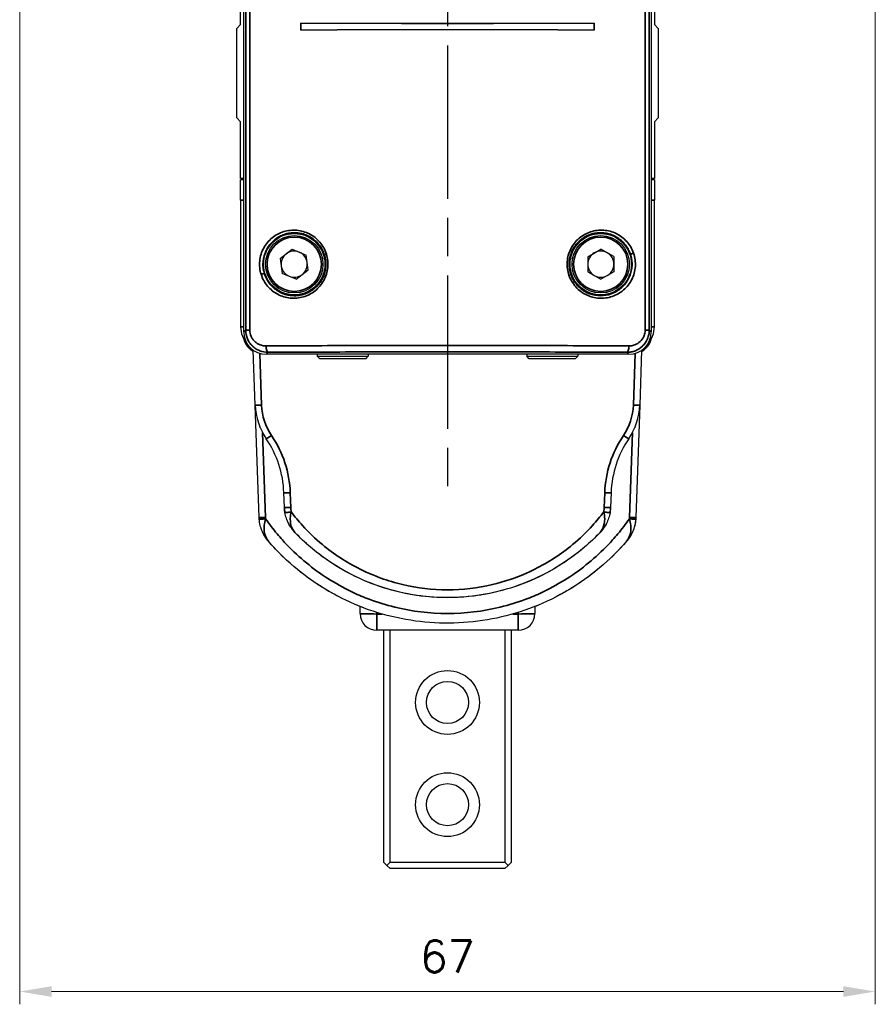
# Model space of a CAD drawing. Header units: millimetres. Extents: x 399 to 6233, y -1870 to 1602.
# Tile 404 of 656: x 4934 to 5001, y -350 to -273. Entities that reach past the tile are written whole.
import ezdxf

# ---------------------------------------------------------------- set-up
doc = ezdxf.new("R2010")
doc.units = ezdxf.units.MM
doc.linetypes.add('AM_ISO08W050', pattern=[18, 12, -1.5, 3, -1.5])
for name, color, linetype, lineweight in [('AM_5', 3, 'Continuous', 25), ('AM_7', 4, 'AM_ISO08W050', 25), ('可見 (ISO)', 7, 'Continuous', 25), ('窄部可見 (ISO)', 7, 'Continuous', 35)]:
    doc.layers.add(name, color=color, linetype=linetype, lineweight=lineweight)
doc.layers.add('S40', color=7, linetype='Continuous')
doc.styles.add('尺寸標註', font='romans.shx', dxfattribs={"bigfont": 'CHINESET.SHX'})
doc.dimstyles.new('CNS1$0', dxfattribs={"dimtxt": 2.5, "dimasz": 2.5, "dimexe": 1, "dimexo": 1, "dimgap": 1.5, "dimtad": 1, "dimtoh": 1, "dimdec": 1, "dimdsep": 46, "dimtxsty": '尺寸標註', "dimcen": 0, "dimclrd": 2, "dimclre": 2, "dimclrt": 1, "dimadec": 0, "dimazin": 2, "dimtp": 0.1, "dimtm": 0.1, "dimtfac": 0.71, "dimtdec": 1, "dimtmove": 0, "dimatfit": 0, "dimfxl": 0, "dimlwd": 13, "dimlwe": 13, "dimarcsym": 0})

# ---------------------------------------------------------------- blocks, each defined once
blk = doc.blocks.new('*D248')
at = {"layer": 'AM_5', "color": 2, "lineweight": 13}
for p, q in [((4933.764, -235.444), (4933.764, -350.069)), ((5000.764, -235.444), (5000.764, -350.069)), ((4936.264, -349.069), (4998.264, -349.069))]:
    blk.add_line(p, q, dxfattribs=at)
at = {"layer": 'AM_5', "color": 2, "lineweight": -2}
for points in [[(4936.264, -348.653), (4936.264, -349.486), (4933.764, -349.069)], [(4998.264, -348.653), (4998.264, -349.486), (5000.764, -349.069)]]:
    blk.add_solid(points, dxfattribs=at)
at = {"layer": 'Defpoints', "color": 0, "lineweight": -2}
for p in [(4933.764, -234.444), (5000.764, -234.444), (5000.764, -349.069)]:
    blk.add_point(p, dxfattribs=at)
at = {"layer": 'AM_5', "color": 1, "insert": (4967.264, -346.319), "char_height": 2.5, "attachment_point": 5, "style": '尺寸標註'}
blk.add_mtext('67', dxfattribs=at)
blk = doc.blocks.new('S40-左視-02')
at = {"layer": '可見 (ISO)'}
for p, q in [((-15.95, -22.845), (-15.95, 34.605)), ((15.95, 34.605), (15.95, -22.845)), ((-16.2, 1.205), (-16.2, 27.533)), ((16.2, 27.533), (16.2, 1.205)), ((-16.5, 0.905), (-16.2, 1.205)), ((-16.5, -6.095), (-16.5, 0.905)), ((-11.487, 1.334), (-11.483, 1.331)), ((-11.487, 0.773), (-11.487, 1.334)), ((-11.487, 0.773), (-11.483, 0.776)), ((-11.483, 1.331), (-11.483, 0.776)), ((11.487, 1.334), (11.483, 1.331)), ((11.483, 0.776), (11.483, 1.331)), ((11.487, 0.773), (11.483, 0.776)), ((11.487, 1.334), (11.487, 0.773)), ((16.2, 1.205), (16.5, 0.905)), ((16.5, 0.905), (16.5, -6.095)), ((-16.2, -6.395), (-16.5, -6.095)), ((16.5, -6.095), (16.2, -6.395)), ((-16.2, -10.845), (-16.2, -6.395)), ((16.2, -6.395), (16.2, -10.845)), ((-15.95, -10.845), (-16.2, -10.845)), ((-15.95, -10.945), (-16.2, -10.945)), ((-16.2, -12.545), (-16.2, -10.945)), ((-16.013, -10.945), (-16.013, -10.845)), ((16.2, -10.845), (15.95, -10.845)), ((16.2, -10.945), (15.95, -10.945)), ((16.013, -10.945), (16.013, -10.845)), ((16.2, -10.945), (16.2, -12.545)), ((-16.2, -12.545), (-16.2, -22.445)), ((16.2, -22.445), (16.2, -12.545)), ((-14.1, -15.845), (-14.099, -15.845)), ((-13.771, -15.845), (-13.771, -15.845)), ((-14.621, -16.846), (-14.621, -16.846)), ((-14.5, -16.499), (-14.5, -16.499)), ((-13.091, -17.094), (-12.155, -16.374)), ((-12.155, -16.374), (-11.064, -16.825)), ((-10.909, -17.996), (-11.064, -16.825)), ((10.977, -16.956), (11.998, -16.364)), ((13.022, -16.953), (11.998, -16.364)), ((13.022, -16.953), (13.023, -18.134)), ((-13.091, -17.094), (-12.936, -18.264)), ((10.977, -16.956), (10.978, -18.137)), ((-11.845, -18.715), (-12.936, -18.264)), ((-11.845, -18.715), (-10.909, -17.996)), ((10.978, -18.137), (12.002, -18.726)), ((13.023, -18.134), (12.002, -18.726)), ((-14.5, -18.591), (-14.5, -18.591)), ((-15.054, -28.569), (-15.204, -24.278)), ((14.2, -24.595), (-14.2, -24.595)), ((-10.2, -24.595), (-10.2, -24.745)), ((-6.2, -24.595), (-6.2, -24.745)), ((6.2, -24.595), (6.2, -24.745)), ((10.2, -24.595), (10.2, -24.745)), ((15.204, -24.278), (15.054, -28.569)), ((-10.2, -24.745), (-6.2, -24.745)), ((-10, -24.945), (-10.2, -24.745)), ((-6.4, -24.945), (-10, -24.945)), ((-6.4, -24.945), (-6.2, -24.745)), ((6.2, -24.745), (10.2, -24.745)), ((6.4, -24.945), (6.2, -24.745)), ((10, -24.945), (6.4, -24.945)), ((10, -24.945), (10.2, -24.745)), ((-14.747, -37.377), (-15.054, -28.569)), ((15.054, -28.569), (14.747, -37.377)), ((-12.773, -36.575), (-12.814, -35.423)), ((12.814, -35.423), (12.773, -36.575)), ((-6.844, -44.895), (-6.844, -44.335)), ((-6.561, -44.444), (-6.561, -44.444)), ((6.561, -44.444), (6.561, -44.444)), ((6.844, -44.335), (6.844, -44.895)), ((5.544, -46.195), (-5.544, -46.195)), ((-5, -46.195), (-5, -64.345)), ((-4.5, -64.345), (-4.5, -46.195)), ((4.5, -46.195), (4.5, -64.345)), ((5, -64.345), (5, -46.195)), ((-5, -64.345), (-4.75, -64.595)), ((-4.75, -64.595), (-4.5, -64.345)), ((-4.75, -64.595), (-4.5, -64.845)), ((-4.5, -64.345), (4.5, -64.345)), ((4.5, -64.345), (4.75, -64.595)), ((4.5, -64.845), (4.75, -64.595)), ((4.75, -64.595), (5, -64.345)), ((4.5, -64.845), (-4.5, -64.845))]:
    blk.add_line(p, q, dxfattribs=at)
for centre, radius in [((-12, -17.545), 2.4), ((-12, -17.545), 2.25), ((12, -17.545), 2.4), ((12, -17.545), 2.25), ((0, -51.845), 2.5), ((0, -51.845), 1.65), ((0, -59.845), 2.5), ((0, -59.845), 1.65)]:
    blk.add_circle(centre, radius, dxfattribs=at)
for centre, radius, start, end in [((-12.5, -13.345), 2.25, 304.43839, 304.44342), ((-12.5, -13.345), 2.5, 308.24153, 308.24221), ((12.5, -13.345), 2.5, 231.75781, 231.75846), ((12.5, -13.345), 2.25, 290.5104, 290.51128), ((-12, -17.545), 1.022, 127.54789, 187.54789), ((-12, -17.545), 1.022, 67.54789, 127.54789), ((-12, -17.545), 1.022, 7.54789, 67.54789), ((12, -17.545), 1.022, 120.0782, 180.0782), ((12, -17.545), 1.022, 60.0782, 120.0782), ((12, -17.545), 1.023, 0.0782, 60.0782), ((-12, -17.545), 1.022, 187.54789, 247.54789), ((-12, -17.545), 1.022, 307.54789, 7.54789), ((12, -17.545), 1.022, 180.0782, 240.0782), ((12, -17.545), 1.022, 300.0782, 0.0782), ((-12, -17.545), 1.022, 247.54789, 307.54789), ((12, -17.545), 1.022, 240.0782, 300.0782), ((-14.2, -22.445), 2, 180, 223.28476), ((14.2, -22.445), 2, 316.71524, 0), ((-20.809, -35.702), 8, 2, 34.20423), ((20.809, -35.702), 8, 145.79577, 178), ((11.748, -37.272), 3, 355.60656, 356.6688), ((-5.544, -44.895), 1.3, 180, 270), ((5.544, -44.895), 1.3, 270, 0)]:
    blk.add_arc(centre, radius, start, end, dxfattribs=at)
for centre, major_axis, ratio, start_param, end_param in [((0, 2.107), (45.743, 0), 0.017452, 4.45856, 4.966217), ((0, 0), (-45.743, 0), 0.017452, 4.45856, 4.966217), ((0, 2.107), (-45.95, 0), 0.017455, 1.318216, 1.823376), ((0, 0), (45.95, 0), 0.017455, 1.318216, 1.823376), ((-14.2, -22.845), (1.238, 1.238), 0.999695, 2.356347, 3.926839), ((14.2, -22.845), (-1.238, 1.238), 0.999695, 2.356347, 3.926839), ((-10.94, -28.683), (1.408, -4.307), 0.898141, 4.40137, 5.023407), ((10.94, -28.683), (-1.408, -4.307), 0.898141, 1.259778, 1.881815), ((-9.77, -36.47), (-3.006, 0), 0.999048, 0.034873, 0.173261), ((9.77, -36.47), (3.006, 0), 0.999048, 6.109925, 6.248313), ((-11.748, -37.272), (-3, 0), 1, 0.058587, 0.076729)]:
    blk.add_ellipse(centre, major_axis=major_axis, ratio=ratio, start_param=start_param, end_param=end_param, dxfattribs=at)
for points, knots in [([(-15.345, -24.286), (-15.488, -24.173), (-15.614, -24.037), (-15.804, -23.755), (-15.875, -23.609), (-15.925, -23.457)], [0.1163989, 0.1163989, 0.1163989, 0.1163989, 0.1709338, 0.1709338, 0.2187282, 0.2187282, 0.2187282, 0.2187282]), ([(15.925, -23.457), (15.866, -23.636), (15.777, -23.808), (15.608, -24.034), (15.546, -24.104), (15.394, -24.251), (15.3, -24.325), (15.2, -24.389)], [0.0556135, 0.0556135, 0.0556135, 0.0556135, 0.1122733, 0.1122733, 0.1404091, 0.1404091, 0.1758858, 0.1758858, 0.1758858, 0.1758858]), ([(-11.942, -38.544), (-12.145, -38.333), (-12.313, -38.096), (-12.514, -37.704), (-12.572, -37.566), (-12.667, -37.283), (-12.704, -37.138), (-12.73, -36.988)], [-0.000011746, -0.000011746, -0.000011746, -0.000011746, 0.000902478, 0.000902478, 0.001359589, 0.001359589, 0.001816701, 0.001816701, 0.001816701, 0.001816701]), ([(12.73, -36.988), (12.704, -37.138), (12.666, -37.284), (12.619, -37.427), (12.571, -37.568), (12.514, -37.703), (12.448, -37.833), (12.315, -38.093), (12.144, -38.334), (11.942, -38.544)], [0, 0, 0, 0, 0.000455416, 0.000455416, 0.000455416, 0.000909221, 0.000909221, 0.000909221, 0.001818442, 0.001818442, 0.001818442, 0.001818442]), ([(12.773, -36.575), (12.767, -36.766), (12.742, -36.952), (12.701, -37.132), (12.694, -37.163), (12.687, -37.194), (12.679, -37.225)], [0, 0, 0, 0, 0.0005727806, 0.0005727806, 0.0005727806, 0.0006707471, 0.0006707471, 0.0006707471, 0.0006707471]), ([(-14.743, -37.448), (-14.744, -37.443), (-14.744, -37.438), (-14.744, -37.429), (-14.745, -37.424), (-14.745, -37.415), (-14.745, -37.41), (-14.746, -37.4), (-14.746, -37.396), (-14.746, -37.386), (-14.746, -37.382), (-14.747, -37.377)], [6.22466059, 6.22466059, 6.22466059, 6.22466059, 6.22938557, 6.22938557, 6.23411055, 6.23411055, 6.23883553, 6.23883553, 6.24356051, 6.24356051, 6.2482855, 6.2482855, 6.2482855, 6.2482855]), ([(-14.018, -39.234), (-14.223, -38.997), (-14.39, -38.73), (-14.574, -38.294), (-14.625, -38.14), (-14.701, -37.827), (-14.727, -37.667), (-14.74, -37.502)], [-0.000011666, -0.000011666, -0.000011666, -0.000011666, 0.000975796, 0.000975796, 0.001469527, 0.001469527, 0.001963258, 0.001963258, 0.001963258, 0.001963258]), ([(-12.325, -38.051), (-12.402, -37.927), (-12.47, -37.797), (-12.528, -37.661), (-12.545, -37.623), (-12.561, -37.584), (-12.576, -37.544)], [0.0006614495, 0.0006614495, 0.0006614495, 0.0006614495, 0.0011353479, 0.0011353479, 0.0011353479, 0.0012706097, 0.0012706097, 0.0012706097, 0.0012706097]), ([(12.496, -37.733), (12.433, -37.87), (12.36, -38.001), (12.277, -38.126), (12.178, -38.275), (12.065, -38.416), (11.942, -38.544)], [0.001237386, 0.001237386, 0.001237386, 0.001237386, 0.001718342, 0.001718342, 0.001718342, 0.002291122, 0.002291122, 0.002291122, 0.002291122]), ([(14.747, -37.377), (14.74, -37.555), (14.719, -37.727), (14.683, -37.894), (14.666, -37.978), (14.644, -38.061), (14.62, -38.142), (14.595, -38.223), (14.567, -38.303), (14.536, -38.382), (14.473, -38.539), (14.398, -38.689), (14.312, -38.831), (14.225, -38.974), (14.125, -39.11), (14.018, -39.234)], [0, 0, 0, 0, 0.000545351, 0.000545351, 0.000545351, 0.000818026, 0.000818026, 0.000818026, 0.001090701, 0.001090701, 0.001090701, 0.001636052, 0.001636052, 0.001636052, 0.002181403, 0.002181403, 0.002181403, 0.002181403]), ([(14.74, -37.502), (14.727, -37.667), (14.701, -37.827), (14.663, -37.984), (14.624, -38.141), (14.574, -38.294), (14.512, -38.439), (14.451, -38.584), (14.379, -38.723), (14.297, -38.856), (14.214, -38.989), (14.12, -39.116), (14.018, -39.234)], [0, 0, 0, 0, 0.000490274, 0.000490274, 0.000490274, 0.000980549, 0.000980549, 0.000980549, 0.001470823, 0.001470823, 0.001470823, 0.001961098, 0.001961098, 0.001961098, 0.001961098]), ([(14.747, -37.377), (14.746, -37.381), (14.746, -37.386), (14.746, -37.395), (14.746, -37.4), (14.745, -37.409), (14.745, -37.414), (14.745, -37.423), (14.744, -37.428), (14.744, -37.437), (14.744, -37.442), (14.743, -37.446)], [3.17649243, 3.17649243, 3.17649243, 3.17649243, 3.181138, 3.181138, 3.18578357, 3.18578357, 3.19042913, 3.19042913, 3.1950747, 3.1950747, 3.19972026, 3.19972026, 3.19972026, 3.19972026]), ([(-14.315, -38.826), (-14.399, -38.687), (-14.473, -38.539), (-14.555, -38.333), (-14.575, -38.279), (-14.593, -38.224)], [0.0005348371, 0.0005348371, 0.0005348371, 0.0005348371, 0.0010670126, 0.0010670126, 0.0012493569, 0.0012493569, 0.0012493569, 0.0012493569]), ([(14.585, -38.247), (14.569, -38.294), (14.552, -38.34), (14.534, -38.385), (14.472, -38.542), (14.398, -38.69), (14.312, -38.832), (14.226, -38.973), (14.126, -39.109), (14.018, -39.234)], [0.000914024, 0.000914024, 0.000914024, 0.000914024, 0.001069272, 0.001069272, 0.001069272, 0.001603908, 0.001603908, 0.001603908, 0.002138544, 0.002138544, 0.002138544, 0.002138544]), ([(-6.561, -44.444), (-7.829, -43.964), (-9.062, -43.337), (-10.211, -42.578), (-11.631, -41.64), (-12.921, -40.502), (-14.018, -39.234)], [0.3619205, 0.3619205, 0.3619205, 0.3619205, 0.5836942, 0.5836942, 0.5836942, 0.8578464, 0.8578464, 0.8578464, 0.8578464]), ([(14.018, -39.234), (12.73, -40.724), (11.18, -42.02), (7.76, -44.062), (5.834, -44.815), (1.905, -45.653), (-0.149, -45.752), (-4.127, -45.288), (-6.105, -44.725), (-9.734, -43.01), (-11.432, -41.834), (-13.276, -40.053), (-13.657, -39.652), (-14.018, -39.234)], [0, 0, 0, 0, 0.590857, 0.590857, 1.195064, 1.195064, 1.795987, 1.795987, 2.396837, 2.396837, 3.000323, 3.000323, 3.165938, 3.165938, 3.165938, 3.165938]), ([(11.942, -38.544), (11.173, -39.348), (10.323, -40.073), (9.409, -40.706), (8.494, -41.339), (7.516, -41.88), (6.493, -42.316), (5.47, -42.753), (4.403, -43.086), (3.314, -43.309), (2.224, -43.532), (1.112, -43.645), (0, -43.645), (-1.112, -43.645), (-2.224, -43.532), (-3.314, -43.309), (-4.403, -43.086), (-5.47, -42.753), (-6.493, -42.316), (-7.516, -41.88), (-8.494, -41.339), (-9.409, -40.706), (-10.323, -40.073), (-11.173, -39.348), (-11.942, -38.544)], [2.334303, 2.334303, 2.334303, 2.334303, 2.536125, 2.536125, 2.536125, 2.737948, 2.737948, 2.737948, 2.93977, 2.93977, 2.93977, 3.141593, 3.141593, 3.141593, 3.343415, 3.343415, 3.343415, 3.545238, 3.545238, 3.545238, 3.74706, 3.74706, 3.74706, 3.948882, 3.948882, 3.948882, 3.948882]), ([(11.942, -38.544), (10.725, -39.816), (9.284, -40.903), (6.142, -42.567), (4.392, -43.15), (0.852, -43.719), (-0.985, -43.712), (-4.511, -43.116), (-6.248, -42.523), (-9.341, -40.859), (-10.75, -39.791), (-11.942, -38.544)], [0, 0, 0, 0, 0.528018, 0.528018, 1.066826, 1.066826, 1.603608, 1.603608, 2.139825, 2.139825, 2.657413, 2.657413, 2.657413, 2.657413]), ([(11.942, -38.544), (10.727, -39.814), (9.288, -40.899), (6.148, -42.564), (4.399, -43.148), (0.859, -43.719), (-0.978, -43.712), (-4.504, -43.118), (-6.24, -42.526), (-9.337, -40.863), (-10.748, -39.793), (-11.942, -38.544)], [0, 0, 0, 0, 0.527305, 0.527305, 1.066226, 1.066226, 1.602923, 1.602923, 2.13899, 2.13899, 2.657465, 2.657465, 2.657465, 2.657465]), ([(14.018, -39.234), (12.921, -40.502), (11.631, -41.64), (10.211, -42.578), (9.648, -42.95), (9.065, -43.29), (8.468, -43.597)], [5.4253389, 5.4253389, 5.4253389, 5.4253389, 5.6994911, 5.6994911, 5.6994911, 5.8081456, 5.8081456, 5.8081456, 5.8081456])]:
    blk.add_open_spline(points, degree=3, knots=knots, dxfattribs=at)
for points in [[(-12.714, -37.074), (-12.747, -36.912), (-12.767, -36.746), (-12.773, -36.575)], [(-14.716, -37.712), (-14.729, -37.625), (-14.738, -37.537), (-14.743, -37.448)], [(14.743, -37.448), (14.737, -37.554), (14.725, -37.658), (14.708, -37.761)], [(-6.545, -44.45), (-6.55, -44.448), (-6.556, -44.446), (-6.561, -44.444)], [(6.561, -44.444), (6.556, -44.446), (6.55, -44.448), (6.545, -44.45)], [(7.063, -44.246), (6.896, -44.315), (6.729, -44.381), (6.561, -44.444)]]:
    blk.add_open_spline(points, degree=3, dxfattribs=at)
at = {"layer": '窄部可見 (ISO)'}
for p, q in [((-15.804, -22.7), (-15.804, 34.459)), ((-15.474, 34.46), (-15.474, -22.7)), ((15.474, -22.7), (15.474, 34.46)), ((15.804, 34.459), (15.804, -22.7)), ((-16.013, -10.845), (-16.013, -10.945)), ((16.013, -10.945), (16.013, -10.845)), ((-16.2, -12.545), (-15.95, -12.545)), ((15.95, -12.545), (16.2, -12.545)), ((-15.95, -22.445), (-16.2, -22.445)), ((-15.95, -22.845), (-15.804, -22.7)), ((-15.474, -22.7), (-15.804, -22.7)), ((15.804, -22.7), (15.474, -22.7)), ((15.804, -22.7), (15.95, -22.845)), ((15.95, -22.445), (16.2, -22.445)), ((-14.696, -24.523), (-14.555, -28.578)), ((-14.047, -24.442), (-14.2, -24.595)), ((14.2, -24.595), (14.047, -24.442)), ((14.2, -24.436), (14.2, -24.436)), ((14.555, -28.578), (14.696, -24.523)), ((-14.479, -30.729), (-14.247, -37.37)), ((14.247, -37.37), (14.479, -30.729)), ((-12.314, -35.432), (-12.274, -36.583)), ((12.274, -36.583), (12.314, -35.432)), ((12.414, -36.957), (12.414, -36.957)), ((-10.434, -38.93), (-10.434, -38.93)), ((10.434, -38.93), (10.435, -38.93)), ((-5.544, -44.795), (-5.544, -44.922)), ((-5.544, -44.922), (-5.12, -44.922)), ((-5.544, -44.922), (-5.544, -46.195)), ((5.12, -44.922), (5.544, -44.922)), ((5.544, -44.922), (5.544, -44.795)), ((5.544, -44.922), (5.544, -46.195))]:
    blk.add_line(p, q, dxfattribs=at)
for centre in [(-12, -17.545), (12, -17.545)]:
    blk.add_circle(centre, 2.125, dxfattribs=at)
for centre, start, end in [((-12.5, -13.345), 301.59993, 301.60569), ((12.5, -13.345), 287.67171, 287.67206)]:
    blk.add_arc(centre, 2.125, start, end, dxfattribs=at)
for centre, major_axis, ratio, start_param, end_param in [((-9.445, -16.752), (-0.191, -0.059), 0.062926, 4.911673, 6.265697), ((14.504, -16.673), (-0.189, -0.065), 0.109215, 0.017558, 1.876428), ((-14.53, -18.337), (0.191, 0.059), 0.099527, 0.01754, 1.880288), ((9.471, -18.417), (0.189, 0.065), 0.069409, 4.910151, 6.26569), ((-14.047, -23.942), (0.003, -0.5), 0.310429, 4.710619, 6.264825), ((14.047, -23.942), (-0.003, -0.5), 0.310429, 0.01836, 1.572566), ((-14.555, -28.552), (-0.5, -0.017), 0.052304, 0, 1.56897), ((-10.852, -28.681), (1.267, -3.876), 0.89813, 4.401367, 5.023411), ((10.852, -28.681), (-1.267, -3.876), 0.89813, 1.259775, 1.881819), ((14.555, -28.552), (0.5, -0.017), 0.052304, 4.714215, 6.283185), ((-13.779, -30.924), (-0.414, -0.281), 0.043303, 0, 1.541372), ((13.779, -30.924), (0.414, -0.281), 0.043303, 4.741814, 6.283185), ((-12.314, -35.406), (-0.5, -0.017), 0.052304, 0, 1.56897), ((12.314, -35.406), (0.5, -0.017), 0.052304, 4.714215, 6.283185), ((-12.274, -36.557), (-0.5, -0.017), 0.052304, 0, 1.56897), ((-9.773, -36.496), (-2.503, 0), 0.99863, 0.034746, 0.173301), ((9.772, -36.496), (2.503, 0), 0.99863, 6.10989, 6.248439), ((12.274, -36.557), (0.5, -0.017), 0.052304, 4.714215, 6.283185), ((-14.247, -37.359), (-0.5, -0.017), 0.02093, 0, 1.570065), ((-14.241, -37.464), (-0.499, -0.038), 0.020881, 0, 1.569192), ((-12.495, -37.196), (-0.23, -2.096), 0.829289, 4.885924, 4.935809), ((12.509, -37.19), (0.24, -2.088), 0.825286, 1.340585, 1.390664), ((14.241, -37.464), (0.499, -0.038), 0.020881, 4.713993, 6.283185), ((14.247, -37.359), (0.5, -0.017), 0.02093, 4.71312, 6.283185), ((-5.544, -44.895), (-1.3, 0), 0.020942, 0, 1.570796), ((5.544, -44.895), (1.3, 0), 0.020942, 4.712389, 6.283185)]:
    blk.add_ellipse(centre, major_axis=major_axis, ratio=ratio, start_param=start_param, end_param=end_param, dxfattribs=at)
for points, knots in [([(-14.594, -18.337), (-14.647, -18.168), (-14.682, -17.995), (-14.701, -17.818), (-14.719, -17.641), (-14.719, -17.461), (-14.702, -17.285), (-14.684, -17.108), (-14.65, -16.935), (-14.598, -16.766), (-14.546, -16.597), (-14.476, -16.432), (-14.393, -16.278), (-14.31, -16.124), (-14.211, -15.979), (-14.099, -15.844), (-13.987, -15.709), (-13.863, -15.588), (-13.729, -15.479), (-13.595, -15.37), (-13.449, -15.274), (-13.297, -15.193), (-13.145, -15.113), (-12.987, -15.047), (-12.823, -14.997), (-12.658, -14.947), (-12.488, -14.912), (-12.318, -14.895), (-12.147, -14.877), (-11.976, -14.876), (-11.803, -14.891), (-11.458, -14.921), (-11.123, -15.017), (-10.811, -15.178), (-10.656, -15.258), (-10.509, -15.353), (-10.373, -15.461), (-10.237, -15.569), (-10.108, -15.693), (-9.995, -15.828), (-9.881, -15.962), (-9.781, -16.107), (-9.696, -16.261), (-9.611, -16.416), (-9.54, -16.582), (-9.486, -16.752)], [0.016662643, 0.016662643, 0.016662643, 0.016662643, 0.017195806, 0.017195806, 0.017195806, 0.017729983, 0.017729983, 0.017729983, 0.018267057, 0.018267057, 0.018267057, 0.018804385, 0.018804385, 0.018804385, 0.019342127, 0.019342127, 0.019342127, 0.019880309, 0.019880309, 0.019880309, 0.02041893, 0.02041893, 0.02041893, 0.020957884, 0.020957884, 0.020957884, 0.021497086, 0.021497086, 0.021497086, 0.022036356, 0.022036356, 0.022036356, 0.023114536, 0.023114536, 0.023114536, 0.023653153, 0.023653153, 0.023653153, 0.024190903, 0.024190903, 0.024190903, 0.024728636, 0.024728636, 0.024728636, 0.025266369, 0.025266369, 0.025266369, 0.025266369]), ([(-9.636, -16.811), (-9.68, -16.668), (-9.738, -16.529), (-9.876, -16.266), (-9.956, -16.143), (-10.138, -15.911), (-10.24, -15.802), (-10.459, -15.607), (-10.576, -15.52), (-10.823, -15.368), (-10.956, -15.302), (-11.225, -15.197), (-11.362, -15.157), (-11.644, -15.1), (-11.789, -15.084), (-12.074, -15.078), (-12.216, -15.087), (-12.498, -15.13), (-12.639, -15.164), (-12.909, -15.255), (-13.04, -15.312), (-13.292, -15.449), (-13.413, -15.53), (-13.638, -15.71), (-13.742, -15.81), (-13.934, -16.029), (-14.022, -16.148), (-14.173, -16.399), (-14.237, -16.531), (-14.396, -16.949), (-14.45, -17.244), (-14.45, -17.545)], [0.008449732, 0.008449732, 0.008449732, 0.008449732, 0.008899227, 0.008899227, 0.009348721, 0.009348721, 0.009798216, 0.009798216, 0.01024771, 0.01024771, 0.010697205, 0.010697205, 0.011146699, 0.011146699, 0.011596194, 0.011596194, 0.012045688, 0.012045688, 0.012495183, 0.012495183, 0.012944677, 0.012944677, 0.013394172, 0.013394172, 0.013843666, 0.013843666, 0.014293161, 0.014293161, 0.014742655, 0.014742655, 0.015641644, 0.015641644, 0.015641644, 0.015641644]), ([(9.513, -18.417), (9.454, -18.248), (9.413, -18.075), (9.365, -17.72), (9.359, -17.539), (9.384, -17.184), (9.414, -17.009), (9.508, -16.667), (9.574, -16.499), (9.813, -16.027), (10.038, -15.744), (10.437, -15.405), (10.583, -15.304), (10.887, -15.134), (11.045, -15.065), (11.374, -14.958), (11.545, -14.921), (11.886, -14.879), (12.057, -14.875), (12.573, -14.911), (12.906, -15), (13.371, -15.227), (13.517, -15.317), (13.791, -15.524), (13.921, -15.642), (14.153, -15.902), (14.255, -16.042), (14.433, -16.343), (14.509, -16.505), (14.567, -16.673)], [0.016614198, 0.016614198, 0.016614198, 0.016614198, 0.01715223, 0.01715223, 0.017690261, 0.017690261, 0.018228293, 0.018228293, 0.018766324, 0.018766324, 0.019842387, 0.019842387, 0.020380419, 0.020380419, 0.02091845, 0.02091845, 0.021456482, 0.021456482, 0.021994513, 0.021994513, 0.023070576, 0.023070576, 0.023608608, 0.023608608, 0.024146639, 0.024146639, 0.024684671, 0.024684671, 0.025222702, 0.025222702, 0.025222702, 0.025222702]), ([(14.315, -16.739), (14.267, -16.6), (14.206, -16.464), (14.064, -16.211), (13.982, -16.092), (13.8, -15.87), (13.698, -15.766), (13.481, -15.58), (13.366, -15.498), (13.123, -15.353), (12.993, -15.291), (12.729, -15.191), (12.594, -15.152), (12.317, -15.099), (12.175, -15.083), (11.892, -15.078), (11.751, -15.088), (11.47, -15.131), (11.33, -15.165), (11.059, -15.257), (10.929, -15.315), (10.677, -15.453), (10.555, -15.535), (10.33, -15.716), (10.225, -15.817), (10.034, -16.037), (9.947, -16.157), (9.797, -16.408), (9.733, -16.54), (9.63, -16.817), (9.59, -16.96), (9.538, -17.249), (9.524, -17.396), (9.524, -17.545)], [0.008491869, 0.008491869, 0.008491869, 0.008491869, 0.008936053, 0.008936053, 0.009380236, 0.009380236, 0.00982442, 0.00982442, 0.010268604, 0.010268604, 0.010712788, 0.010712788, 0.011156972, 0.011156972, 0.011601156, 0.011601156, 0.01204534, 0.01204534, 0.012489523, 0.012489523, 0.012933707, 0.012933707, 0.013377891, 0.013377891, 0.013822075, 0.013822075, 0.014266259, 0.014266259, 0.014710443, 0.014710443, 0.015154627, 0.015154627, 0.015598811, 0.015598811, 0.015598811, 0.015598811]), ([(-9.486, -16.752), (-9.433, -16.922), (-9.397, -17.099), (-9.361, -17.452), (-9.361, -17.63), (-9.396, -17.986), (-9.432, -18.161), (-9.536, -18.499), (-9.606, -18.664), (-9.777, -18.976), (-9.876, -19.121), (-10.103, -19.39), (-10.231, -19.515), (-10.504, -19.733), (-10.65, -19.828), (-10.96, -19.989), (-11.122, -20.054), (-11.453, -20.15), (-11.624, -20.182), (-11.968, -20.214), (-12.139, -20.213), (-12.479, -20.179), (-12.65, -20.145), (-12.978, -20.046), (-13.136, -19.982), (-13.44, -19.822), (-13.586, -19.726), (-13.854, -19.51), (-13.978, -19.389), (-14.203, -19.122), (-14.303, -18.976), (-14.471, -18.67), (-14.54, -18.508), (-14.594, -18.337)], [0.008052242, 0.008052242, 0.008052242, 0.008052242, 0.008590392, 0.008590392, 0.009128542, 0.009128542, 0.009666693, 0.009666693, 0.010204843, 0.010204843, 0.010742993, 0.010742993, 0.011281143, 0.011281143, 0.011819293, 0.011819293, 0.012357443, 0.012357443, 0.012895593, 0.012895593, 0.013433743, 0.013433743, 0.013971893, 0.013971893, 0.014510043, 0.014510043, 0.015048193, 0.015048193, 0.015586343, 0.015586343, 0.016124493, 0.016124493, 0.016662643, 0.016662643, 0.016662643, 0.016662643]), ([(-9.524, -17.545), (-9.524, -17.421), (-9.533, -17.298), (-9.552, -17.175), (-9.571, -17.052), (-9.599, -16.93), (-9.636, -16.811)], [0.0077021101, 0.0077021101, 0.0077021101, 0.0077021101, 0.0080759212, 0.0080759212, 0.0080759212, 0.0084497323, 0.0084497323, 0.0084497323, 0.0084497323]), ([(14.567, -16.673), (14.626, -16.841), (14.667, -17.016), (14.715, -17.368), (14.721, -17.545), (14.697, -17.902), (14.666, -18.079), (14.573, -18.419), (14.508, -18.586), (14.349, -18.901), (14.255, -19.049), (14.04, -19.323), (13.917, -19.45), (13.524, -19.788), (13.218, -19.961), (12.571, -20.178), (12.223, -20.225), (11.711, -20.195), (11.538, -20.168), (11.203, -20.081), (11.041, -20.023), (10.729, -19.874), (10.577, -19.782), (10.297, -19.573), (10.168, -19.456), (9.932, -19.194), (9.826, -19.05), (9.646, -18.747), (9.572, -18.587), (9.513, -18.417)], [0.007999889, 0.007999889, 0.007999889, 0.007999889, 0.008538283, 0.008538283, 0.009076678, 0.009076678, 0.009615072, 0.009615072, 0.010153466, 0.010153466, 0.010691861, 0.010691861, 0.011230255, 0.011230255, 0.012307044, 0.012307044, 0.013383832, 0.013383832, 0.013922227, 0.013922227, 0.014460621, 0.014460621, 0.014999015, 0.014999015, 0.01553741, 0.01553741, 0.016075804, 0.016075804, 0.016614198, 0.016614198, 0.016614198, 0.016614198]), ([(14.45, -17.545), (14.45, -17.408), (14.439, -17.272), (14.394, -17.002), (14.359, -16.868), (14.315, -16.739)], [0.0076672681, 0.0076672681, 0.0076672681, 0.0076672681, 0.0080795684, 0.0080795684, 0.0084918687, 0.0084918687, 0.0084918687, 0.0084918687]), ([(-14.45, -17.545), (-14.45, -17.629), (-14.446, -17.714), (-14.437, -17.797), (-14.433, -17.837), (-14.428, -17.877), (-14.422, -17.916), (-14.404, -18.039), (-14.376, -18.159), (-14.339, -18.277)], [0.015641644, 0.015641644, 0.015641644, 0.015641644, 0.0158933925, 0.0158933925, 0.0158933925, 0.0160132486, 0.0160132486, 0.0160132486, 0.0163848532, 0.0163848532, 0.0163848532, 0.0163848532]), ([(-14.339, -18.277), (-14.29, -18.435), (-14.226, -18.584), (-14.149, -18.726), (-14.086, -18.841), (-14.014, -18.952), (-13.933, -19.056), (-13.914, -19.08), (-13.896, -19.103), (-13.877, -19.126), (-13.773, -19.25), (-13.659, -19.361), (-13.536, -19.461), (-13.459, -19.524), (-13.377, -19.582), (-13.293, -19.635), (-13.242, -19.667), (-13.19, -19.696), (-13.138, -19.724), (-12.997, -19.798), (-12.852, -19.858), (-12.701, -19.904), (-12.635, -19.924), (-12.569, -19.941), (-12.501, -19.955), (-12.413, -19.974), (-12.324, -19.988), (-12.235, -19.997), (-12.078, -20.013), (-11.92, -20.014), (-11.761, -19.999), (-11.723, -19.995), (-11.685, -19.991), (-11.648, -19.986), (-11.527, -19.969), (-11.408, -19.943), (-11.293, -19.909), (-11.271, -19.903), (-11.249, -19.896), (-11.228, -19.889), (-11.098, -19.847), (-10.97, -19.794), (-10.847, -19.73), (-10.841, -19.726), (-10.834, -19.723), (-10.827, -19.719), (-10.698, -19.65), (-10.577, -19.571), (-10.462, -19.48), (-10.456, -19.475), (-10.45, -19.471), (-10.444, -19.466), (-10.336, -19.379), (-10.234, -19.281), (-10.142, -19.177), (-10.126, -19.16), (-10.111, -19.142), (-10.097, -19.125), (-10.017, -19.029), (-9.945, -18.928), (-9.88, -18.821), (-9.86, -18.788), (-9.841, -18.755), (-9.823, -18.721), (-9.77, -18.624), (-9.724, -18.523), (-9.685, -18.42), (-9.666, -18.37), (-9.648, -18.319), (-9.633, -18.269), (-9.605, -18.178), (-9.582, -18.085), (-9.565, -17.991), (-9.553, -17.923), (-9.543, -17.855), (-9.536, -17.786), (-9.528, -17.705), (-9.524, -17.625), (-9.524, -17.545)], [0.000508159, 0.000508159, 0.000508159, 0.000508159, 0.001003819, 0.001003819, 0.001003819, 0.001407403, 0.001407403, 0.001407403, 0.001498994, 0.001498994, 0.001498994, 0.001996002, 0.001996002, 0.001996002, 0.002306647, 0.002306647, 0.002306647, 0.002492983, 0.002492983, 0.002492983, 0.002990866, 0.002990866, 0.002990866, 0.003205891, 0.003205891, 0.003205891, 0.003488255, 0.003488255, 0.003488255, 0.003986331, 0.003986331, 0.003986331, 0.004105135, 0.004105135, 0.004105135, 0.004483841, 0.004483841, 0.004483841, 0.004554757, 0.004554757, 0.004554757, 0.004980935, 0.004980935, 0.004980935, 0.005004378, 0.005004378, 0.005004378, 0.005454, 0.005454, 0.005454, 0.005477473, 0.005477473, 0.005477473, 0.005903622, 0.005903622, 0.005903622, 0.005973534, 0.005973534, 0.005973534, 0.006353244, 0.006353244, 0.006353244, 0.006469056, 0.006469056, 0.006469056, 0.006802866, 0.006802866, 0.006802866, 0.006964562, 0.006964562, 0.006964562, 0.007252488, 0.007252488, 0.007252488, 0.007459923, 0.007459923, 0.007459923, 0.00770211, 0.00770211, 0.00770211, 0.00770211]), ([(9.524, -17.545), (9.524, -17.683), (9.536, -17.82), (9.581, -18.09), (9.615, -18.222), (9.66, -18.352)], [0.0155988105, 0.0155988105, 0.0155988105, 0.0155988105, 0.0160090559, 0.0160090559, 0.0164193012, 0.0164193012, 0.0164193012, 0.0164193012]), ([(9.66, -18.352), (9.757, -18.633), (9.902, -18.889), (10.089, -19.115), (10.276, -19.342), (10.498, -19.529), (10.748, -19.675), (10.999, -19.821), (11.268, -19.919), (11.549, -19.97), (11.831, -20.021), (12.114, -20.023), (12.394, -19.976), (12.675, -19.928), (12.942, -19.835), (13.191, -19.695), (13.315, -19.625), (13.433, -19.546), (13.543, -19.456), (13.653, -19.366), (13.757, -19.265), (13.851, -19.156), (13.946, -19.046), (14.03, -18.929), (14.104, -18.805), (14.178, -18.68), (14.242, -18.547), (14.294, -18.41), (14.345, -18.272), (14.384, -18.131), (14.41, -17.986), (14.437, -17.841), (14.45, -17.692), (14.45, -17.545)], [0.000560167, 0.000560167, 0.000560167, 0.000560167, 0.001448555, 0.001448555, 0.001448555, 0.002336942, 0.002336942, 0.002336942, 0.00322533, 0.00322533, 0.00322533, 0.004113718, 0.004113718, 0.004113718, 0.005002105, 0.005002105, 0.005002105, 0.005446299, 0.005446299, 0.005446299, 0.005890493, 0.005890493, 0.005890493, 0.006334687, 0.006334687, 0.006334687, 0.00677888, 0.00677888, 0.00677888, 0.007223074, 0.007223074, 0.007223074, 0.007667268, 0.007667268, 0.007667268, 0.007667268]), ([(-14.047, -24.442), (-14.273, -24.443), (-14.494, -24.401), (-14.703, -24.318), (-14.808, -24.276), (-14.908, -24.225), (-15.003, -24.164), (-15.006, -24.162), (-15.009, -24.16), (-15.012, -24.158), (-15.104, -24.099), (-15.191, -24.029), (-15.271, -23.953), (-15.274, -23.95), (-15.277, -23.947), (-15.279, -23.944), (-15.359, -23.867), (-15.43, -23.783), (-15.493, -23.692), (-15.495, -23.689), (-15.498, -23.686), (-15.5, -23.683), (-15.563, -23.59), (-15.618, -23.49), (-15.663, -23.387), (-15.755, -23.172), (-15.804, -22.937), (-15.804, -22.7)], [0, 0, 0, 0, 0.000685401, 0.000685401, 0.000685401, 0.001029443, 0.001029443, 0.001029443, 0.00104043, 0.00104043, 0.00104043, 0.001375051, 0.001375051, 0.001375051, 0.00138724, 0.00138724, 0.00138724, 0.001722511, 0.001722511, 0.001722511, 0.00173405, 0.00173405, 0.00173405, 0.002071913, 0.002071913, 0.002071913, 0.00277448, 0.00277448, 0.00277448, 0.00277448]), ([(-15.474, -22.7), (-15.474, -22.87), (-15.438, -23.038), (-15.371, -23.19), (-15.338, -23.267), (-15.296, -23.341), (-15.249, -23.408), (-15.201, -23.476), (-15.147, -23.538), (-15.088, -23.594), (-15.028, -23.651), (-14.962, -23.702), (-14.894, -23.745), (-14.825, -23.788), (-14.753, -23.825), (-14.677, -23.854), (-14.525, -23.913), (-14.366, -23.943), (-14.202, -23.942)], [0, 0, 0, 0, 0.000509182, 0.000509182, 0.000509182, 0.00076434, 0.00076434, 0.00076434, 0.001020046, 0.001020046, 0.001020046, 0.001276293, 0.001276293, 0.001276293, 0.001532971, 0.001532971, 0.001532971, 0.002047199, 0.002047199, 0.002047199, 0.002047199]), ([(15.804, -22.7), (15.804, -22.817), (15.792, -22.932), (15.769, -23.045), (15.746, -23.159), (15.712, -23.271), (15.667, -23.378), (15.577, -23.59), (15.443, -23.784), (15.28, -23.944), (15.277, -23.946), (15.275, -23.949), (15.272, -23.952), (15.11, -24.107), (14.918, -24.231), (14.712, -24.314), (14.607, -24.357), (14.497, -24.389), (14.385, -24.41), (14.274, -24.431), (14.161, -24.442), (14.047, -24.442)], [0, 0, 0, 0, 0.000347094, 0.000347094, 0.000347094, 0.000694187, 0.000694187, 0.000694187, 0.001388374, 0.001388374, 0.001388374, 0.001400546, 0.001400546, 0.001400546, 0.002082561, 0.002082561, 0.002082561, 0.002429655, 0.002429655, 0.002429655, 0.002776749, 0.002776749, 0.002776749, 0.002776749]), ([(14.202, -23.942), (14.365, -23.943), (14.526, -23.913), (14.826, -23.796), (14.967, -23.708), (15.205, -23.484), (15.303, -23.345), (15.404, -23.115), (15.43, -23.034), (15.465, -22.869), (15.474, -22.785), (15.474, -22.7)], [0, 0, 0, 0, 0.000507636, 0.000507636, 0.001015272, 0.001015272, 0.001522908, 0.001522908, 0.001776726, 0.001776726, 0.002030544, 0.002030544, 0.002030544, 0.002030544]), ([(-15.925, -23.457), (-15.911, -23.499), (-15.896, -23.54), (-15.879, -23.58), (-15.835, -23.686), (-15.782, -23.786), (-15.718, -23.882), (-15.655, -23.977), (-15.581, -24.067), (-15.5, -24.148), (-15.41, -24.238), (-15.309, -24.319), (-15.2, -24.388)], [0.00055598, 0.00055598, 0.00055598, 0.00055598, 0.000685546, 0.000685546, 0.000685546, 0.001028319, 0.001028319, 0.001028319, 0.001371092, 0.001371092, 0.001371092, 0.001756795, 0.001756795, 0.001756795, 0.001756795]), ([(15.2, -24.389), (15.212, -24.381), (15.223, -24.374), (15.329, -24.303), (15.419, -24.229), (15.58, -24.068), (15.653, -23.98), (15.78, -23.789), (15.835, -23.686), (15.896, -23.541), (15.911, -23.499), (15.925, -23.458)], [0.000987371, 0.000987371, 0.000987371, 0.000987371, 0.00102819, 0.00102819, 0.001370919, 0.001370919, 0.001713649, 0.001713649, 0.002056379, 0.002056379, 0.002188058, 0.002188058, 0.002188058, 0.002188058]), ([(-14.202, -23.942), (-11.914, -23.929), (-9.567, -23.919), (-7.191, -23.913), (-4.814, -23.906), (-2.407, -23.903), (0, -23.903), (2.407, -23.903), (4.814, -23.906), (7.191, -23.913), (9.567, -23.919), (11.914, -23.929), (14.202, -23.942)], [2.8259433, 2.8259433, 2.8259433, 2.8259433, 2.983768, 2.983768, 2.983768, 3.1415927, 3.1415927, 3.1415927, 3.2994173, 3.2994173, 3.2994173, 3.457242, 3.457242, 3.457242, 3.457242]), ([(14.047, -24.442), (11.784, -24.429), (9.463, -24.419), (4.761, -24.406), (2.381, -24.403), (-2.381, -24.403), (-4.761, -24.406), (-9.463, -24.419), (-11.784, -24.429), (-14.047, -24.442)], [2.8259433, 2.8259433, 2.8259433, 2.8259433, 2.983768, 2.983768, 3.1415927, 3.1415927, 3.2994173, 3.2994173, 3.457242, 3.457242, 3.457242, 3.457242]), ([(-13.779, -30.95), (-13.331, -31.609), (-12.977, -32.331), (-12.482, -33.844), (-12.342, -34.636), (-12.314, -35.432)], [4.1154126, 4.1154126, 4.1154126, 4.1154126, 4.3964475, 4.3964475, 4.6774824, 4.6774824, 4.6774824, 4.6774824]), ([(12.314, -35.432), (12.342, -34.636), (12.482, -33.844), (12.977, -32.331), (13.331, -31.609), (13.779, -30.95)], [1.6057029, 1.6057029, 1.6057029, 1.6057029, 1.8867378, 1.8867378, 2.1677727, 2.1677727, 2.1677727, 2.1677727]), ([(-12.238, -36.928), (-12.366, -36.95), (-12.493, -36.969), (-12.584, -36.98), (-12.675, -36.992), (-12.729, -36.994), (-12.73, -36.988)], [0, 0, 0, 0, 0.5, 0.5, 0.5, 1, 1, 1, 1]), ([(-12.238, -36.928), (-12.275, -37.087), (-12.299, -37.248), (-12.307, -37.401), (-12.314, -37.554), (-12.306, -37.704), (-12.282, -37.842), (-12.233, -38.12), (-12.118, -38.361), (-11.942, -38.544)], [-0.00000006, -0.00000006, -0.00000006, -0.00000006, 0.000493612, 0.000493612, 0.000493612, 0.000987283, 0.000987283, 0.000987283, 0.001974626, 0.001974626, 0.001974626, 0.001974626]), ([(-12.238, -36.928), (-11.957, -37.3), (-11.66, -37.658), (-11.356, -37.996), (-10.875, -38.528), (-10.35, -39.031), (-9.798, -39.489), (-9.347, -39.864), (-8.874, -40.212), (-8.379, -40.535), (-7.885, -40.857), (-7.363, -41.156), (-6.836, -41.419), (-6.635, -41.519), (-6.432, -41.615), (-6.227, -41.706), (-5.895, -41.854), (-5.557, -41.99), (-5.215, -42.113), (-4.661, -42.313), (-4.092, -42.482), (-3.513, -42.619), (-2.354, -42.891), (-1.183, -43.028), (0, -43.028), (1.183, -43.028), (2.354, -42.891), (3.513, -42.619), (4.451, -42.398), (5.357, -42.093), (6.227, -41.706), (6.432, -41.615), (6.635, -41.519), (6.836, -41.419), (7.363, -41.156), (7.885, -40.857), (8.379, -40.535), (8.874, -40.213), (9.347, -39.864), (9.798, -39.49), (10.35, -39.031), (10.875, -38.528), (11.356, -37.996), (11.66, -37.658), (11.957, -37.3), (12.238, -36.928)], [0.0306519, 0.0306519, 0.0306519, 0.0306519, 0.0761423, 0.0761423, 0.0761423, 0.1479894, 0.1479894, 0.1479894, 0.2066581, 0.2066581, 0.2066581, 0.2653269, 0.2653269, 0.2653269, 0.287704, 0.287704, 0.287704, 0.3239956, 0.3239956, 0.3239956, 0.3826644, 0.3826644, 0.3826644, 0.5, 0.5, 0.5, 0.6173393, 0.6173393, 0.6173393, 0.7123132, 0.7123132, 0.7123132, 0.7346768, 0.7346768, 0.7346768, 0.7933455, 0.7933455, 0.7933455, 0.8520143, 0.8520143, 0.8520143, 0.9238651, 0.9238651, 0.9238651, 0.9693517, 0.9693517, 0.9693517, 0.9693517]), ([(11.942, -38.544), (12.114, -38.365), (12.228, -38.13), (12.278, -37.86), (12.279, -37.855), (12.28, -37.849), (12.281, -37.844), (12.305, -37.711), (12.314, -37.569), (12.308, -37.421), (12.308, -37.414), (12.307, -37.408), (12.307, -37.401), (12.299, -37.246), (12.275, -37.087), (12.238, -36.928)], [-0.000011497, -0.000011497, -0.000011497, -0.000011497, 0.000957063, 0.000957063, 0.000957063, 0.000976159, 0.000976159, 0.000976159, 0.001448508, 0.001448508, 0.001448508, 0.001469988, 0.001469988, 0.001469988, 0.001963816, 0.001963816, 0.001963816, 0.001963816]), ([(12.73, -36.988), (12.729, -36.994), (12.675, -36.992), (12.584, -36.98), (12.493, -36.969), (12.366, -36.95), (12.238, -36.928)], [0, 0, 0, 0, 0.5, 0.5, 0.5, 0.9998705, 0.9998705, 0.9998705, 0.9998705]), ([(-14.241, -37.474), (-14.293, -37.643), (-14.329, -37.814), (-14.348, -37.98), (-14.366, -38.146), (-14.365, -38.308), (-14.347, -38.459), (-14.309, -38.76), (-14.198, -39.026), (-14.018, -39.234)], [-0.00000006, -0.00000006, -0.00000006, -0.00000006, 0.000531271, 0.000531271, 0.000531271, 0.001062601, 0.001062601, 0.001062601, 0.002125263, 0.002125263, 0.002125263, 0.002125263]), ([(-14.241, -37.474), (-13.956, -37.88), (-13.653, -38.275), (-13.34, -38.648), (-13.207, -38.808), (-13.07, -38.966), (-12.93, -39.122), (-12.463, -39.641), (-11.965, -40.13), (-11.442, -40.587), (-10.92, -41.043), (-10.373, -41.466), (-9.803, -41.856), (-9.232, -42.246), (-8.635, -42.603), (-8.02, -42.923), (-7.807, -43.034), (-7.593, -43.14), (-7.376, -43.242), (-6.966, -43.434), (-6.549, -43.61), (-6.125, -43.769), (-5.476, -44.012), (-4.809, -44.218), (-4.128, -44.384), (-2.767, -44.717), (-1.391, -44.884), (0, -44.884), (1.391, -44.884), (2.767, -44.717), (4.128, -44.384), (4.809, -44.218), (5.476, -44.012), (6.124, -43.769), (6.549, -43.61), (6.966, -43.434), (7.376, -43.242), (7.593, -43.14), (7.807, -43.034), (8.02, -42.923), (8.635, -42.603), (9.232, -42.246), (9.802, -41.856), (10.373, -41.467), (10.919, -41.043), (11.442, -40.587), (11.965, -40.13), (12.463, -39.641), (12.93, -39.122), (13.069, -38.966), (13.207, -38.808), (13.34, -38.648), (13.653, -38.275), (13.956, -37.88), (14.241, -37.474)], [0.0264933, 0.0264933, 0.0264933, 0.0264933, 0.0679433, 0.0679433, 0.0679433, 0.0856819, 0.0856819, 0.0856819, 0.1448706, 0.1448706, 0.1448706, 0.2040592, 0.2040592, 0.2040592, 0.2632479, 0.2632479, 0.2632479, 0.2837247, 0.2837247, 0.2837247, 0.3224365, 0.3224365, 0.3224365, 0.3816251, 0.3816251, 0.3816251, 0.5, 0.5, 0.5, 0.6183797, 0.6183797, 0.6183797, 0.6775684, 0.6775684, 0.6775684, 0.7162875, 0.7162875, 0.7162875, 0.736757, 0.736757, 0.736757, 0.7959457, 0.7959457, 0.7959457, 0.8551343, 0.8551343, 0.8551343, 0.914323, 0.914323, 0.914323, 0.9320642, 0.9320642, 0.9320642, 0.9735116, 0.9735116, 0.9735116, 0.9735116]), ([(14.018, -39.234), (14.198, -39.026), (14.309, -38.763), (14.347, -38.46), (14.366, -38.308), (14.366, -38.146), (14.348, -37.98), (14.329, -37.815), (14.293, -37.643), (14.241, -37.474)], [-0.000011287, -0.000011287, -0.000011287, -0.000011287, 0.001050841, 0.001050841, 0.001050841, 0.001581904, 0.001581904, 0.001581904, 0.002112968, 0.002112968, 0.002112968, 0.002112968])]:
    blk.add_open_spline(points, degree=3, knots=knots, dxfattribs=at)
for points in [[(-14.664, -30.339), (-14.664, -30.338), (-14.664, -30.338), (-14.664, -30.337)], [(14.664, -30.337), (14.664, -30.338), (14.664, -30.338), (14.664, -30.339)], [(-6.871, -44.324), (-6.881, -44.32), (-6.891, -44.316), (-6.901, -44.312)], [(6.9, -44.312), (6.891, -44.316), (6.881, -44.32), (6.871, -44.324)]]:
    blk.add_open_spline(points, degree=3, dxfattribs=at)

msp = doc.modelspace()

# ---------------------------------------------------------------- linework, layer by layer
at = {"layer": 'AM_7'}
msp.add_line((4967.264, -203.023), (4967.264, -309.554), dxfattribs=at)

# ---------------------------------------------------------------- block references
at = {"layer": 'S40'}
msp.add_blockref('S40-左視-02', (4967.264, -274.599), dxfattribs=at)

# ---------------------------------------------------------------- dimensions: what is measured, and where the dimension line sits
at = {"layer": 'AM_5'}
dim = msp.add_linear_dim(base=(5000.764, -349.069), p1=(4933.764, -234.444), p2=(5000.764, -234.444), dimstyle='CNS1$0', override={"dimfxl": 4, "dimarcsym": 1}, dxfattribs=at)
dim.commit()
dim.dimension.update_dxf_attribs({"geometry": '*D248', "text_midpoint": (4967.264, -346.319)})

doc.saveas('drawing.dxf')
